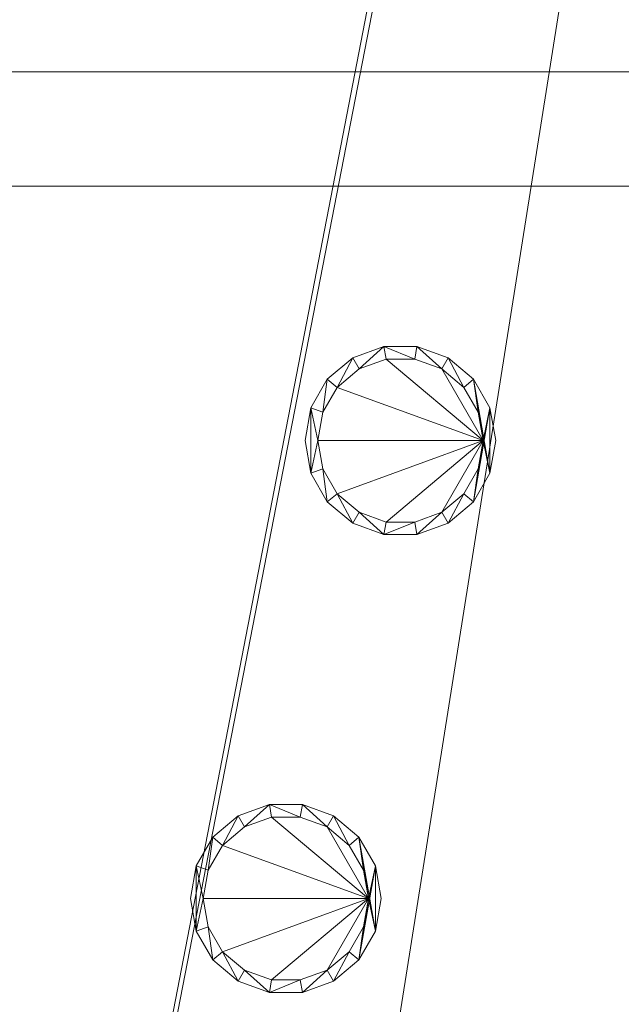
# Model space of a CAD drawing. Header units: inches. Extents: x -263 to 528, y -1 to 602.
# Tile 409 of 656: x 42 to 66, y 325 to 364. Entities that reach past the tile are written whole.
import ezdxf

# ---------------------------------------------------------------- set-up
doc = ezdxf.new("R2010")
doc.units = ezdxf.units.IN
doc.header["$MEASUREMENT"] = 0
for name, color, linetype in [('New_Twindo - Lighting', 7, 'Continuous'), ('Twindo - Lighting', 7, 'Continuous'), ('Twindo - Slabs', 7, 'Continuous'), ('Twindo - Walls', 7, 'Continuous')]:
    doc.layers.add(name, color=color, linetype=linetype)
doc.layers.add('New_Twindo - Lighting_Pen_No__10', color=1, linetype='Continuous', lineweight=18)
doc.layers.add('Twindo - Lighting_Pen_No__10', color=1, linetype='Continuous', lineweight=18)

# ---------------------------------------------------------------- blocks, each defined once
blk = doc.blocks.new('Wall_6B106B6D-4427-4292-A86F-4C1E4DE50A2C', base_point=(222.5, 357.5))
at = {"layer": 'Twindo - Walls', "lineweight": 0}
mesh = blk.add_polyface(dxfattribs=at)
corners = [(0.5, 357.5, 101), (0.5, 357.5, -6), (222.5, 357.5, -6), (222.5, 357.5, 101), (148.504, 357.5), (148.504, 357.5, 96), (184.504, 357.5, 96), (184.504, 357.5), (0.5, 362, 101), (0.5, 362, -6), (222.5, 362, -6), (222.5, 362, 101), (148.504, 362), (148.504, 362, 96), (184.504, 362, 96), (184.504, 362)]
mesh.append_faces([[corners[k] for k in face] for face in [(1, 0, 8, 9), (1, 9, 10, 2), (2, 10, 11, 3), (8, 0, 3, 11), (12, 13, 5, 4), (13, 14, 6, 5), (14, 15, 7, 6), (15, 12, 4, 7)]], dxfattribs={"color": 254})
mesh.append_faces([[corners[k] for k in face] for face in [(2, 7, 1), (1, 4, 0), (9, 12, 10), (10, 15, 11)]], dxfattribs={"vtx0": -1, "vtx1": -1, "color": 254})
mesh.append_faces([[corners[k] for k in face] for face in [(5, 3, 0), (3, 6, 7), (1, 7, 4), (14, 8, 11), (8, 13, 12), (10, 12, 15)]], dxfattribs={"vtx0": -1, "vtx2": -1, "color": 254})
mesh.append_faces([[corners[k] for k in face] for face in [(5, 6, 3), (4, 5, 0), (2, 3, 7), (14, 13, 8), (15, 14, 11), (9, 8, 12)]], dxfattribs={"vtx1": -1, "vtx2": -1, "color": 254})
blk = doc.blocks.new('Slab_D0BD3B49-249D-4DA8-80D4-D821BCE50D6B', base_point=(-249.5, 387))
at = {"layer": 'Twindo - Slabs', "lineweight": 0}
mesh = blk.add_polyface(dxfattribs=at)
corners = [(-192, 387), (-249.5, 387), (-249.5, 387, -6), (-192, 387, -6), (-89.75, 579.5), (-249.5, 579.5), (-192, 134.5), (-132, 134.5), (-132, 124.5), (10, 124.5), (10, 13.75), (161.5, 13.75), (161.5, 6.5), (252, 6.5), (252, 14), (415.5, 14), (415.5, 322.5), (222.5, 322.5), (222.5, 357.5), (-4, 357.5), (-4, 413), (101.5, 413), (101.5, 553.5), (-89.75, 553.5), (-249.5, 579.5, -6), (-192, 134.5, -6), (-89.75, 579.5, -6), (-89.75, 553.5, -6), (101.5, 553.5, -6), (101.5, 413, -6), (-4, 413, -6), (-4, 357.5, -6), (222.5, 357.5, -6), (222.5, 322.5, -6), (415.5, 322.5, -6), (415.5, 14, -6), (252, 14, -6), (252, 6.5, -6), (161.5, 6.5, -6), (161.5, 13.75, -6), (10, 13.75, -6), (10, 124.5, -6), (-132, 124.5, -6), (-132, 134.5, -6)]
mesh.append_faces([[corners[k] for k in face] for face in [(0, 1, 2, 3), (1, 5, 24, 2), (6, 0, 3, 25), (5, 4, 26, 24), (7, 6, 25, 43), (8, 7, 43, 42), (9, 8, 42, 41), (10, 9, 41, 40), (11, 10, 40, 39), (12, 11, 39, 38), (13, 12, 38, 37), (14, 13, 37, 36), (15, 14, 36, 35), (16, 15, 35, 34), (17, 16, 34, 33), (18, 17, 33, 32), (19, 18, 32, 31), (20, 19, 31, 30), (21, 20, 30, 29), (22, 21, 29, 28), (23, 22, 28, 27), (4, 23, 27, 26)]], dxfattribs={"color": 254})
mesh.append_faces([[corners[k] for k in face] for face in [(22, 20, 21), (16, 14, 15)]], dxfattribs={"vtx0": -1, "color": 254})
mesh.append_faces([[corners[k] for k in face] for face in [(28, 30, 27), (34, 36, 33)]], dxfattribs={"vtx0": -1, "vtx1": -1, "color": 254})
mesh.append_faces([[corners[k] for k in face] for face in [(4, 0, 7), (19, 23, 8), (19, 9, 11), (43, 3, 26), (42, 27, 31), (39, 41, 31)]], dxfattribs={"vtx0": -1, "vtx1": -1, "vtx2": -1, "color": 254})
mesh.append_faces([[corners[k] for k in face] for face in [(23, 7, 8), (19, 8, 9), (17, 11, 12), (17, 12, 13), (17, 13, 14), (3, 24, 26), (43, 26, 27), (39, 31, 32), (39, 32, 33)]], dxfattribs={"vtx0": -1, "vtx2": -1, "color": 254})
mesh.append_faces([[corners[k] for k in face] for face in [(29, 30, 28), (35, 36, 34)]], dxfattribs={"vtx1": -1, "color": 254})
mesh.append_faces([[corners[k] for k in face] for face in [(4, 5, 0), (23, 4, 7), (19, 20, 23), (22, 23, 20), (18, 19, 11), (17, 18, 11), (16, 17, 14), (42, 43, 27), (30, 31, 27), (41, 42, 31), (38, 39, 33), (37, 38, 33), (36, 37, 33)]], dxfattribs={"vtx1": -1, "vtx2": -1, "color": 254})
mesh.append_faces([[corners[k] for k in face] for face in [(5, 1, 0), (0, 6, 7), (9, 10, 11), (3, 2, 24), (43, 25, 3), (39, 40, 41)]], dxfattribs={"vtx2": -1, "color": 254})
blk = doc.blocks.new('Slab_C16FED3F-F51D-4887-95C2-45D370958F54', base_point=(-255.75, 595))
at = {"layer": 'Twindo - Slabs', "lineweight": 0}
mesh = blk.add_polyface(dxfattribs=at)
corners = [(95.5, 568, 128), (95.5, 570, 128), (-75.75, 570, 128), (-75.75, 595, 128), (-255.75, 595, 128), (-255.75, 379, 128), (-198, 379, 128), (-198, 134.5, 128), (-136, 134.5, 128), (-136, 110.5, 128), (6.5, 110.5, 128), (6.5, 6.5, 128), (315.5, 6.5, 128), (315.5, 8, 128), (378.5, 8, 128), (378.5, 6.5, 128), (523, 6.5, 128), (523, 132.25, 128), (421.5, 132.25, 128), (421.5, 333, 128), (239, 333, 128), (239, 391.501, 128), (240, 391.501, 128), (240, 457, 128), (237, 457, 128), (237, 568, 128), (201, 127.5, 128), (201, 128.125, 128), (244.5, 128.125, 128), (244.5, 127.5, 128), (244.5, 15, 128), (161.5, 15, 128), (161.5, 146.5, 128), (200.935, 146.5, 128), (200.997, 146.5, 128), (200.997, 128.5, 128), (95.5, 568, 101), (95.5, 570, 101), (-75.75, 570, 101), (-75.75, 595, 101), (-255.75, 595, 101), (-255.75, 379, 101), (-198, 379, 101), (-198, 134.5, 101), (-136, 134.5, 101), (-136, 110.5, 101), (6.5, 110.5, 101), (6.5, 6.5, 101), (315.5, 6.5, 101), (315.5, 8, 101), (378.5, 8, 101), (378.5, 6.5, 101), (523, 6.5, 101), (523, 132.25, 101), (421.5, 132.25, 101), (421.5, 333, 101), (239, 333, 101), (239, 391.501, 101), (240, 391.501, 101), (240, 457, 101), (237, 457, 101), (237, 568, 101), (201, 127.5, 120), (201, 128, 120), (201, 128.125, 120), (244.5, 128.125, 120), (244.5, 128, 120), (244.5, 127.5, 120), (244.5, 127.5, 101), (244.5, 15, 101), (161.5, 15, 101), (161.5, 146.5, 101), (200.935, 146.5, 101), (200.997, 146.5, 101), (200.997, 128.5, 114.5), (201, 127.5, 101)]
mesh.append_faces([[corners[k] for k in face] for face in [(36, 37, 1, 0), (37, 38, 2, 1), (38, 39, 3, 2), (39, 40, 4, 3), (40, 41, 5, 4), (41, 42, 6, 5), (42, 43, 7, 6), (43, 44, 8, 7), (44, 45, 9, 8), (45, 46, 10, 9), (46, 47, 11, 10), (47, 48, 12, 11), (48, 49, 13, 12), (49, 50, 14, 13), (50, 51, 15, 14), (51, 52, 16, 15), (52, 53, 17, 16), (53, 54, 18, 17), (54, 55, 19, 18), (55, 56, 20, 19), (56, 57, 21, 20), (57, 58, 22, 21), (58, 59, 23, 22), (59, 60, 24, 23), (60, 61, 25, 24), (61, 36, 0, 25), (28, 27, 64, 65), (69, 70, 31, 30), (70, 71, 32, 31), (33, 32, 71, 72), (33, 72, 73, 34), (34, 73, 74, 35), (62, 67, 66, 63), (65, 64, 63, 66), (67, 62, 75, 68), (72, 74, 73)]], dxfattribs={"color": 254})
mesh.append_faces([[corners[k] for k in face] for face in [(23, 21, 22), (27, 63, 64), (29, 66, 67), (29, 69, 30), (75, 74, 72), (52, 54, 53)]], dxfattribs={"vtx0": -1, "color": 254})
mesh.append_faces([[corners[k] for k in face] for face in [(16, 18, 15), (59, 57, 60)]], dxfattribs={"vtx0": -1, "vtx1": -1, "color": 254})
mesh.append_faces([[corners[k] for k in face] for face in [(3, 6, 8), (31, 0, 11), (0, 32, 34), (24, 34, 27), (20, 24, 27), (28, 30, 12), (20, 28, 13), (75, 26, 74), (44, 42, 39), (47, 36, 70), (75, 60, 56), (49, 68, 56)]], dxfattribs={"vtx0": -1, "vtx1": -1, "vtx2": -1, "color": 254})
mesh.append_faces([[corners[k] for k in face] for face in [(2, 8, 9), (2, 9, 10), (0, 10, 11), (20, 27, 28), (30, 11, 12), (28, 12, 13), (20, 13, 14), (18, 14, 15), (42, 40, 39), (44, 39, 38), (46, 38, 37), (46, 37, 36), (72, 36, 61), (75, 61, 60), (47, 70, 69), (49, 69, 68), (50, 56, 55), (50, 55, 54)]], dxfattribs={"vtx0": -1, "vtx2": -1, "color": 254})
mesh.append_faces([[corners[k] for k in face] for face in [(17, 18, 16), (58, 57, 59)]], dxfattribs={"vtx1": -1, "color": 254})
mesh.append_faces([[corners[k] for k in face] for face in [(3, 4, 6), (2, 3, 8), (1, 2, 10), (0, 1, 10), (31, 32, 0), (25, 0, 34), (24, 25, 34), (20, 21, 24), (23, 24, 21), (30, 31, 11), (19, 20, 14), (18, 19, 14), (45, 44, 38), (46, 45, 38), (47, 46, 36), (71, 70, 36), (72, 71, 36), (75, 72, 61), (57, 56, 60), (68, 75, 56), (48, 47, 69), (49, 48, 69), (50, 49, 56), (51, 50, 54), (52, 51, 54)]], dxfattribs={"vtx1": -1, "vtx2": -1, "color": 254})
mesh.append_faces([[corners[k] for k in face] for face in [(4, 5, 6), (6, 7, 8), (26, 35, 74), (42, 41, 40), (44, 43, 42)]], dxfattribs={"vtx2": -1, "color": 254})
mesh.append_faces([[corners[k] for k in face] for face in [(27, 26, 62, 63), (29, 28, 65, 66), (29, 67, 68, 69)]], dxfattribs={"vtx3": -1, "color": 254})
blk = doc.blocks.new('Slab_ED5BE3F0-089E-41BE-87EB-5EA2DDB2F362', base_point=(-198, 134.5))
at = {"layer": 'Twindo - Slabs', "lineweight": 0}
mesh = blk.add_polyface(dxfattribs=at)
corners = [(-198, 134.5, 254), (-198, 134.5, 246.5), (-136, 134.5, 246.5), (-136, 134.5, 254), (-198, 379, 254), (-198, 379, 246.5), (-75.75, 379, 246.5), (-75.75, 378, 246.5), (-9, 378, 246.5), (-9, 395.501, 246.5), (113, 395.501, 246.5), (113, 397.501, 246.5), (155, 397.501, 246.5), (155, 197, 246.5), (150.5, 197, 246.5), (150.5, 6.5, 246.5), (6.5, 6.5, 246.5), (6.5, 110.5, 246.5), (-136, 110.5, 246.5), (-136, 110.5, 254), (6.5, 110.5, 254), (6.5, 6.5, 254), (150.5, 6.5, 254), (150.5, 197, 254), (155, 197, 254), (155, 397.501, 254), (113, 397.501, 254), (113, 395.501, 254), (-9, 395.501, 254), (-9, 378, 254), (-75.75, 378, 254), (-75.75, 379, 254)]
mesh.append_faces([[corners[k] for k in face] for face in [(0, 1, 2, 3), (4, 5, 1, 0), (3, 2, 18, 19), (31, 6, 5, 4), (30, 7, 6, 31), (29, 8, 7, 30), (28, 9, 8, 29), (27, 10, 9, 28), (26, 11, 10, 27), (25, 12, 11, 26), (24, 13, 12, 25), (23, 14, 13, 24), (22, 15, 14, 23), (21, 16, 15, 22), (20, 17, 16, 21), (19, 18, 17, 20)]], dxfattribs={"color": 254})
mesh.append_faces([[corners[k] for k in face] for face in [(25, 23, 24)]], dxfattribs={"vtx0": -1, "color": 254})
mesh.append_faces([[corners[k] for k in face] for face in [(12, 14, 11)]], dxfattribs={"vtx0": -1, "vtx1": -1, "color": 254})
mesh.append_faces([[corners[k] for k in face] for face in [(2, 5, 6), (2, 6, 7), (18, 7, 8), (17, 8, 9), (17, 9, 10), (14, 10, 11), (30, 3, 19), (29, 19, 20), (27, 20, 21), (27, 21, 22), (27, 22, 23)]], dxfattribs={"vtx0": -1, "vtx2": -1, "color": 254})
mesh.append_faces([[corners[k] for k in face] for face in [(13, 14, 12)]], dxfattribs={"vtx1": -1, "color": 254})
mesh.append_faces([[corners[k] for k in face] for face in [(18, 2, 7), (17, 18, 8), (16, 17, 10), (15, 16, 10), (14, 15, 10), (31, 4, 3), (30, 31, 3), (29, 30, 19), (28, 29, 20), (27, 28, 20), (26, 27, 23), (25, 26, 23)]], dxfattribs={"vtx1": -1, "vtx2": -1, "color": 254})
mesh.append_faces([[corners[k] for k in face] for face in [(2, 1, 5), (4, 0, 3)]], dxfattribs={"vtx2": -1, "color": 254})
blk = doc.blocks.new('Lamp_C450DBF1-D53F-48E8-893E-D9C7F3C3389F')
at = {"layer": 'Twindo - Lighting', "lineweight": 0}
mesh = blk.add_polyface(dxfattribs=at)
corners = [(60.75, 347.501, 246), (60.523, 348.784, 246), (60.523, 348.784, 246.5), (60.75, 347.501, 246.5), (59.872, 349.912, 246), (59.872, 349.912, 246.5), (58.875, 350.749, 246), (58.875, 350.749, 246.5), (57.651, 351.194, 246), (57.651, 351.194, 246.5), (56.348, 351.194, 246), (56.348, 351.194, 246.5), (55.125, 350.749, 246), (55.125, 350.749, 246.5), (54.127, 349.912, 246), (54.127, 349.912, 246.5), (53.476, 348.784, 246), (53.476, 348.784, 246.5), (53.25, 347.501, 246), (53.25, 347.501, 246.5), (53.476, 346.219, 246), (53.476, 346.219, 246.5), (54.127, 345.091, 246), (54.127, 345.091, 246.5), (55.125, 344.254, 246), (55.125, 344.254, 246.5), (56.348, 343.808, 246), (56.348, 343.808, 246.5), (57.651, 343.808, 246), (57.651, 343.808, 246.5), (58.875, 344.254, 246), (58.875, 344.254, 246.5), (59.872, 345.091, 246), (59.872, 345.091, 246.5), (60.523, 346.219, 246), (60.523, 346.219, 246.5), (60.25, 347.501, 246), (60.054, 346.39, 246), (60.054, 346.39, 246.5), (60.25, 347.501, 246.5), (59.489, 345.412, 246), (59.489, 345.412, 246.5), (58.625, 344.687, 246), (58.625, 344.687, 246.5), (57.564, 344.301, 246), (57.564, 344.301, 246.5), (56.435, 344.301, 246), (56.435, 344.301, 246.5), (55.375, 344.687, 246), (55.375, 344.687, 246.5), (54.51, 345.412, 246), (54.51, 345.412, 246.5), (53.946, 346.39, 246), (53.946, 346.39, 246.5), (53.75, 347.501, 246), (53.75, 347.501, 246.5), (53.946, 348.613, 246), (53.946, 348.613, 246.5), (54.51, 349.59, 246), (54.51, 349.59, 246.5), (55.375, 350.316, 246), (55.375, 350.316, 246.5), (56.435, 350.702, 246), (56.435, 350.702, 246.5), (57.564, 350.702, 246), (57.564, 350.702, 246.5), (58.625, 350.316, 246), (58.625, 350.316, 246.5), (59.489, 349.59, 246), (59.489, 349.59, 246.5), (60.054, 348.613, 246), (60.054, 348.613, 246.5)]
mesh.append_faces([[corners[k] for k in face] for face in [(0, 1, 2, 3), (1, 4, 5, 2), (4, 6, 7, 5), (6, 8, 9, 7), (8, 10, 11, 9), (10, 12, 13, 11), (12, 14, 15, 13), (14, 16, 17, 15), (16, 18, 19, 17), (18, 20, 21, 19), (20, 22, 23, 21), (22, 24, 25, 23), (24, 26, 27, 25), (26, 28, 29, 27), (28, 30, 31, 29), (30, 32, 33, 31), (32, 34, 35, 33), (34, 0, 3, 35), (36, 37, 38, 39), (37, 40, 41, 38), (40, 42, 43, 41), (42, 44, 45, 43), (44, 46, 47, 45), (46, 48, 49, 47), (48, 50, 51, 49), (50, 52, 53, 51), (52, 54, 55, 53), (54, 56, 57, 55), (56, 58, 59, 57), (58, 60, 61, 59), (60, 62, 63, 61), (62, 64, 65, 63), (64, 66, 67, 65), (66, 68, 69, 67), (68, 70, 71, 69), (70, 36, 39, 71)]], dxfattribs={"color": 9})
mesh.append_faces([[corners[k] for k in face] for face in [(20, 16, 54), (34, 36, 4), (17, 21, 55), (2, 39, 33)]], dxfattribs={"vtx0": -1, "vtx1": -1, "vtx2": -1, "color": 9})
mesh.append_faces([[corners[k] for k in face] for face in [(20, 54, 52), (56, 16, 14), (22, 52, 50), (58, 14, 12), (24, 50, 48), (60, 12, 10), (26, 48, 46), (26, 46, 44), (64, 10, 8), (28, 44, 42), (66, 8, 6), (30, 42, 40), (68, 6, 4), (32, 40, 37), (32, 37, 36), (34, 4, 1), (17, 55, 57), (53, 21, 23), (15, 57, 59), (51, 23, 25), (13, 59, 61), (49, 25, 27), (11, 61, 63), (11, 63, 65), (45, 27, 29), (9, 65, 67), (43, 29, 31), (7, 67, 69), (41, 31, 33), (5, 69, 71), (5, 71, 39), (2, 33, 35)]], dxfattribs={"vtx0": -1, "vtx2": -1, "color": 9})
mesh.append_faces([[corners[k] for k in face] for face in [(0, 34, 1), (3, 2, 35)]], dxfattribs={"vtx1": -1, "color": 9})
mesh.append_faces([[corners[k] for k in face] for face in [(56, 54, 16), (22, 20, 52), (58, 56, 14), (24, 22, 50), (60, 58, 12), (26, 24, 48), (62, 60, 10), (64, 62, 10), (28, 26, 44), (66, 64, 8), (30, 28, 42), (68, 66, 6), (32, 30, 40), (70, 68, 4), (36, 70, 4), (34, 32, 36), (53, 55, 21), (15, 17, 57), (51, 53, 23), (13, 15, 59), (49, 51, 25), (11, 13, 61), (47, 49, 27), (45, 47, 27), (9, 11, 65), (43, 45, 29), (7, 9, 67), (41, 43, 31), (5, 7, 69), (38, 41, 33), (39, 38, 33), (2, 5, 39)]], dxfattribs={"vtx1": -1, "vtx2": -1, "color": 9})
mesh.append_faces([[corners[k] for k in face] for face in [(20, 18, 16), (17, 19, 21)]], dxfattribs={"vtx2": -1, "color": 9})
mesh = blk.add_polyface(dxfattribs=at)
corners = [(60.25, 347.501, 246.054), (60.054, 346.39, 246.054), (59.489, 345.412, 246.054), (58.625, 344.687, 246.054), (57.564, 344.301, 246.054), (56.435, 344.301, 246.054), (55.375, 344.687, 246.054), (54.51, 345.412, 246.054), (53.946, 346.39, 246.054), (53.75, 347.501, 246.054), (53.946, 348.613, 246.054), (54.51, 349.59, 246.054), (55.375, 350.316, 246.054), (56.435, 350.702, 246.054), (57.564, 350.702, 246.054), (58.625, 350.316, 246.054), (59.489, 349.59, 246.054), (60.054, 348.613, 246.054)]
mesh.append_faces([[corners[k] for k in face] for face in [(0, 15, 16, 17)]], dxfattribs={"vtx0": -1, "color": 7})
mesh.append_faces([[corners[k] for k in face] for face in [(0, 3, 4, 5), (0, 5, 6, 7), (0, 7, 8, 9), (0, 9, 10, 11), (0, 11, 12, 13), (0, 13, 14, 15)]], dxfattribs={"vtx0": -1, "vtx3": -1, "color": 7})
mesh.append_faces([[corners[k] for k in face] for face in [(0, 1, 2, 3)]], dxfattribs={"vtx3": -1, "color": 7})
blk = doc.blocks.new('Lamp_2262D10E-6A13-4D97-90B2-9603B2419631')
at = {"layer": 'New_Twindo - Lighting', "lineweight": 0}
mesh = blk.add_polyface(dxfattribs=at)
corners = [(56.25, 329.5, 100.5), (56.024, 330.783, 100.5), (56.024, 330.783, 101), (56.25, 329.5, 101), (55.373, 331.91, 100.5), (55.373, 331.91, 101), (54.375, 332.748, 100.5), (54.375, 332.748, 101), (53.151, 333.193, 100.5), (53.151, 333.193, 101), (51.849, 333.193, 100.5), (51.849, 333.193, 101), (50.625, 332.748, 100.5), (50.625, 332.748, 101), (49.627, 331.91, 100.5), (49.627, 331.91, 101), (48.976, 330.783, 100.5), (48.976, 330.783, 101), (48.75, 329.5, 100.5), (48.75, 329.5, 101), (48.976, 328.217, 100.5), (48.976, 328.217, 101), (49.627, 327.09, 100.5), (49.627, 327.09, 101), (50.625, 326.252, 100.5), (50.625, 326.252, 101), (51.849, 325.807, 100.5), (51.849, 325.807, 101), (53.151, 325.807, 100.5), (53.151, 325.807, 101), (54.375, 326.252, 100.5), (54.375, 326.252, 101), (55.373, 327.09, 100.5), (55.373, 327.09, 101), (56.024, 328.217, 100.5), (56.024, 328.217, 101), (55.75, 329.5, 100.5), (55.554, 328.388, 100.5), (55.554, 328.388, 101), (55.75, 329.5, 101), (54.99, 327.411, 100.5), (54.99, 327.411, 101), (54.125, 326.685, 100.5), (54.125, 326.685, 101), (53.064, 326.299, 100.5), (53.064, 326.299, 101), (51.936, 326.299, 100.5), (51.936, 326.299, 101), (50.875, 326.685, 100.5), (50.875, 326.685, 101), (50.01, 327.411, 100.5), (50.01, 327.411, 101), (49.446, 328.388, 100.5), (49.446, 328.388, 101), (49.25, 329.5, 100.5), (49.25, 329.5, 101), (49.446, 330.612, 100.5), (49.446, 330.612, 101), (50.01, 331.589, 100.5), (50.01, 331.589, 101), (50.875, 332.315, 100.5), (50.875, 332.315, 101), (51.936, 332.701, 100.5), (51.936, 332.701, 101), (53.064, 332.701, 100.5), (53.064, 332.701, 101), (54.125, 332.315, 100.5), (54.125, 332.315, 101), (54.99, 331.589, 100.5), (54.99, 331.589, 101), (55.554, 330.612, 100.5), (55.554, 330.612, 101)]
mesh.append_faces([[corners[k] for k in face] for face in [(0, 1, 2, 3), (1, 4, 5, 2), (4, 6, 7, 5), (6, 8, 9, 7), (8, 10, 11, 9), (10, 12, 13, 11), (12, 14, 15, 13), (14, 16, 17, 15), (16, 18, 19, 17), (18, 20, 21, 19), (20, 22, 23, 21), (22, 24, 25, 23), (24, 26, 27, 25), (26, 28, 29, 27), (28, 30, 31, 29), (30, 32, 33, 31), (32, 34, 35, 33), (34, 0, 3, 35), (36, 37, 38, 39), (37, 40, 41, 38), (40, 42, 43, 41), (42, 44, 45, 43), (44, 46, 47, 45), (46, 48, 49, 47), (48, 50, 51, 49), (50, 52, 53, 51), (52, 54, 55, 53), (54, 56, 57, 55), (56, 58, 59, 57), (58, 60, 61, 59), (60, 62, 63, 61), (62, 64, 65, 63), (64, 66, 67, 65), (66, 68, 69, 67), (68, 70, 71, 69), (70, 36, 39, 71)]], dxfattribs={"color": 9})
mesh.append_faces([[corners[k] for k in face] for face in [(20, 16, 54), (34, 36, 4), (17, 21, 55), (2, 39, 33)]], dxfattribs={"vtx0": -1, "vtx1": -1, "vtx2": -1, "color": 9})
mesh.append_faces([[corners[k] for k in face] for face in [(20, 54, 52), (56, 16, 14), (22, 52, 50), (58, 14, 12), (24, 50, 48), (60, 12, 10), (26, 48, 46), (26, 46, 44), (64, 10, 8), (28, 44, 42), (66, 8, 6), (30, 42, 40), (68, 6, 4), (32, 40, 37), (32, 37, 36), (34, 4, 1), (17, 55, 57), (53, 21, 23), (15, 57, 59), (51, 23, 25), (13, 59, 61), (49, 25, 27), (11, 61, 63), (11, 63, 65), (45, 27, 29), (9, 65, 67), (43, 29, 31), (7, 67, 69), (41, 31, 33), (5, 69, 71), (5, 71, 39), (2, 33, 35)]], dxfattribs={"vtx0": -1, "vtx2": -1, "color": 9})
mesh.append_faces([[corners[k] for k in face] for face in [(0, 34, 1), (3, 2, 35)]], dxfattribs={"vtx1": -1, "color": 9})
mesh.append_faces([[corners[k] for k in face] for face in [(56, 54, 16), (22, 20, 52), (58, 56, 14), (24, 22, 50), (60, 58, 12), (26, 24, 48), (62, 60, 10), (64, 62, 10), (28, 26, 44), (66, 64, 8), (30, 28, 42), (68, 66, 6), (32, 30, 40), (70, 68, 4), (36, 70, 4), (34, 32, 36), (53, 55, 21), (15, 17, 57), (51, 53, 23), (13, 15, 59), (49, 51, 25), (11, 13, 61), (47, 49, 27), (45, 47, 27), (9, 11, 65), (43, 45, 29), (7, 9, 67), (41, 43, 31), (5, 7, 69), (38, 41, 33), (39, 38, 33), (2, 5, 39)]], dxfattribs={"vtx1": -1, "vtx2": -1, "color": 9})
mesh.append_faces([[corners[k] for k in face] for face in [(20, 18, 16), (17, 19, 21)]], dxfattribs={"vtx2": -1, "color": 9})
mesh = blk.add_polyface(dxfattribs=at)
corners = [(55.75, 329.5, 100.554), (55.554, 328.388, 100.554), (54.99, 327.411, 100.554), (54.125, 326.685, 100.554), (53.064, 326.299, 100.554), (51.936, 326.299, 100.554), (50.875, 326.685, 100.554), (50.01, 327.411, 100.554), (49.446, 328.388, 100.554), (49.25, 329.5, 100.554), (49.446, 330.612, 100.554), (50.01, 331.589, 100.554), (50.875, 332.315, 100.554), (51.936, 332.701, 100.554), (53.064, 332.701, 100.554), (54.125, 332.315, 100.554), (54.99, 331.589, 100.554), (55.554, 330.612, 100.554)]
mesh.append_faces([[corners[k] for k in face] for face in [(0, 15, 16, 17)]], dxfattribs={"vtx0": -1, "color": 7})
mesh.append_faces([[corners[k] for k in face] for face in [(0, 3, 4, 5), (0, 5, 6, 7), (0, 7, 8, 9), (0, 9, 10, 11), (0, 11, 12, 13), (0, 13, 14, 15)]], dxfattribs={"vtx0": -1, "vtx3": -1, "color": 7})
mesh.append_faces([[corners[k] for k in face] for face in [(0, 1, 2, 3)]], dxfattribs={"vtx3": -1, "color": 7})

msp = doc.modelspace()

# ---------------------------------------------------------------- block references
at = {"layer": 'New_Twindo - Lighting_Pen_No__10', "color": 1, "linetype": 'Continuous', "lineweight": 18}
msp.add_blockref('Lamp_2262D10E-6A13-4D97-90B2-9603B2419631', (0, 0), dxfattribs=at)
at = {"layer": 'Twindo - Lighting_Pen_No__10', "color": 1, "linetype": 'Continuous', "lineweight": 18}
msp.add_blockref('Lamp_C450DBF1-D53F-48E8-893E-D9C7F3C3389F', (0, 0), dxfattribs=at)
at = {"layer": 'Twindo - Slabs', "color": 251, "linetype": 'Continuous', "lineweight": 18, "true_color": 0x4a4a4a}
for name, p in [('Slab_C16FED3F-F51D-4887-95C2-45D370958F54', (-255.75, 595)), ('Slab_D0BD3B49-249D-4DA8-80D4-D821BCE50D6B', (-249.5, 387)), ('Slab_ED5BE3F0-089E-41BE-87EB-5EA2DDB2F362', (-198, 134.5))]:
    msp.add_blockref(name, p, dxfattribs=at)
at = {"layer": 'Twindo - Walls', "color": 7, "lineweight": 35}
msp.add_blockref('Wall_6B106B6D-4427-4292-A86F-4C1E4DE50A2C', (222.5, 357.5), dxfattribs=at)

doc.saveas('drawing.dxf')
